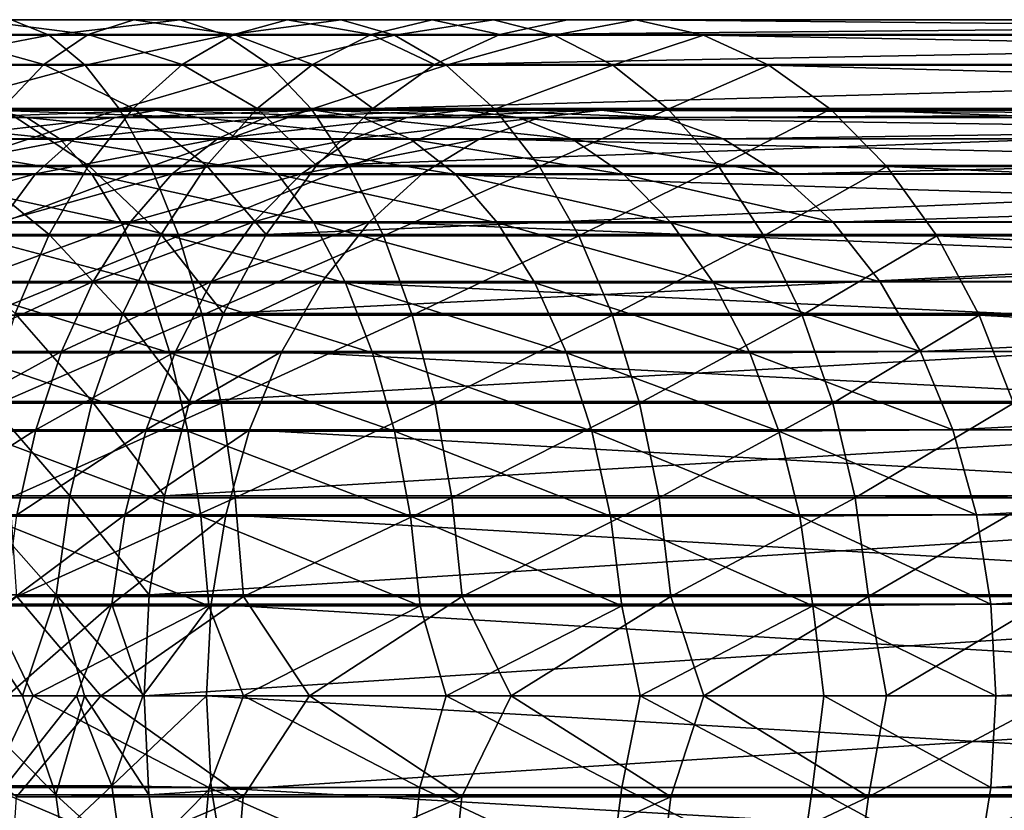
# Model space of a CAD drawing. Header units: metres. Extents: x -62 to 150, y -92 to 92.
# Tile 413 of 656: x 46 to 62, y -2 to 11. Entities that reach past the tile are written whole.
import ezdxf

# ---------------------------------------------------------------- set-up
doc = ezdxf.new("R2010")
doc.units = ezdxf.units.M
doc.layers.add('solid_500615', color=7, linetype='CONTINUOUS')

msp = doc.modelspace()

# ---------------------------------------------------------------- linework, layer by layer
at = {"layer": 'solid_500615'}
for points in [[(45.673058, 10.967999, -84.376823), (46.282238, 10.720164, -85.885406), (43.312012, 10.720164, -86.933952)], [(44.447414, 10.727129, -81.341614), (46.916962, 10.727129, -80.214378), (45.056854, 10.970339, -82.850838)], [(45.056854, 10.970339, -82.850838), (47.657909, 10.970339, -81.663574), (45.673058, 10.967999, -84.376823)], [(46.916962, 10.727129, -80.214378), (47.657909, 10.970339, -81.663574), (45.056854, 10.970339, -82.850838)], [(47.657909, 10.970339, -81.663574), (48.407082, 10.967999, -83.128868), (45.673058, 10.967999, -84.376823)], [(45.673058, 10.967999, -84.376823), (48.407082, 10.967999, -83.128868), (46.282238, 10.720164, -85.885406)], [(48.407082, 10.967999, -83.128868), (49.147713, 10.720164, -84.577446), (46.282238, 10.720164, -85.885406)], [(46.916962, 10.727129, -80.214378), (49.276756, 10.727129, -78.872467), (47.657909, 10.970339, -81.663574)], [(47.657909, 10.970339, -81.663574), (50.143364, 10.970339, -80.250214), (48.407082, 10.967999, -83.128868)], [(49.276756, 10.727129, -78.872467), (50.143364, 10.970339, -80.250214), (47.657909, 10.970339, -81.663574)], [(50.143364, 10.970339, -80.250214), (51.019596, 10.967999, -81.64325), (48.407082, 10.967999, -83.128868)], [(48.407082, 10.967999, -83.128868), (51.019596, 10.967999, -81.64325), (49.147713, 10.720164, -84.577446)], [(51.019596, 10.967999, -81.64325), (51.885834, 10.720164, -83.020401), (49.147713, 10.720164, -84.577446)], [(49.276756, 10.727129, -78.872467), (51.508179, 10.727129, -77.326469), (50.143364, 10.970339, -80.250214)], [(50.143364, 10.970339, -80.250214), (52.493614, 10.970339, -78.621887), (51.019596, 10.967999, -81.64325)], [(51.508179, 10.727129, -77.326469), (52.493614, 10.970339, -78.621887), (50.143364, 10.970339, -80.250214)], [(52.493614, 10.970339, -78.621887), (53.489986, 10.967999, -79.931686), (51.019596, 10.967999, -81.64325)], [(51.019596, 10.967999, -81.64325), (53.489986, 10.967999, -79.931686), (51.885834, 10.720164, -83.020401)], [(51.508179, 10.727129, -77.326469), (53.593624, 10.727129, -75.588585), (52.493614, 10.970339, -78.621887)], [(53.489986, 10.967999, -79.931686), (54.474998, 10.720164, -81.226547), (51.885834, 10.720164, -83.020401)], [(52.493614, 10.970339, -78.621887), (54.690113, 10.970339, -76.791458), (53.489986, 10.967999, -79.931686)], [(53.593624, 10.727129, -75.588585), (54.690113, 10.970339, -76.791458), (52.493614, 10.970339, -78.621887)], [(54.690113, 10.970339, -76.791458), (55.798775, 10.967999, -78.007683), (53.489986, 10.967999, -79.931686)], [(53.489986, 10.967999, -79.931686), (55.798775, 10.967999, -78.007683), (54.474998, 10.720164, -81.226547)], [(79.669388, 10.970339, -54.021397), (54.690113, 10.970339, -76.791458), (53.593624, 10.727129, -75.588585)], [(78.572899, 10.727129, -52.818523), (79.669388, 10.970339, -54.021397), (53.593624, 10.727129, -75.588585)], [(55.798775, 10.967999, -78.007683), (56.894791, 10.720164, -79.210037), (54.474998, 10.720164, -81.226547)], [(80.778053, 10.967999, -55.237621), (55.798775, 10.967999, -78.007683), (54.690113, 10.970339, -76.791458)], [(79.669388, 10.970339, -54.021397), (80.778053, 10.967999, -55.237621), (54.690113, 10.970339, -76.791458)], [(81.874069, 10.720164, -56.439976), (56.894791, 10.720164, -79.210037), (55.798775, 10.967999, -78.007683)], [(80.778053, 10.967999, -55.237621), (81.874069, 10.720164, -56.439976), (55.798775, 10.967999, -78.007683)], [(43.312012, 10.720164, -86.933952), (46.282238, 10.720164, -85.885406), (43.768894, 10.23238, -88.437836)], [(46.282238, 10.720164, -85.885406), (46.870754, 10.23238, -87.342819), (43.768894, 10.23238, -88.437836)], [(43.858379, 10.243814, -79.882919), (46.200825, 10.243814, -78.813698), (44.447414, 10.727129, -81.341614)], [(46.200825, 10.243814, -78.813698), (46.916962, 10.727129, -80.214378), (44.447414, 10.727129, -81.341614)], [(46.200825, 10.243814, -78.813698), (48.439163, 10.243814, -77.540855), (46.916962, 10.727129, -80.214378)], [(46.282238, 10.720164, -85.885406), (49.147713, 10.720164, -84.577446), (46.870754, 10.23238, -87.342819)], [(49.147713, 10.720164, -84.577446), (49.86322, 10.23238, -85.976891), (46.870754, 10.23238, -87.342819)], [(48.439163, 10.243814, -77.540855), (49.276756, 10.727129, -78.872467), (46.916962, 10.727129, -80.214378)], [(48.439163, 10.243814, -77.540855), (50.55574, 10.243814, -76.074432), (49.276756, 10.727129, -78.872467)], [(49.147713, 10.720164, -84.577446), (51.885834, 10.720164, -83.020401), (49.86322, 10.23238, -85.976891)], [(50.55574, 10.243814, -76.074432), (51.508179, 10.727129, -77.326469), (49.276756, 10.727129, -78.872467)], [(51.885834, 10.720164, -83.020401), (52.722687, 10.23238, -84.350845), (49.86322, 10.23238, -85.976891)], [(50.55574, 10.243814, -76.074432), (52.533852, 10.243814, -74.425995), (51.508179, 10.727129, -77.326469)], [(52.533852, 10.243814, -74.425995), (53.593624, 10.727129, -75.588585), (51.508179, 10.727129, -77.326469)], [(51.885834, 10.720164, -83.020401), (54.474998, 10.720164, -81.226547), (52.722687, 10.23238, -84.350845)], [(78.572899, 10.727129, -52.818523), (53.593624, 10.727129, -75.588585), (52.533852, 10.243814, -74.425995)], [(77.51313, 10.243814, -51.65593), (78.572899, 10.727129, -52.818523), (52.533852, 10.243814, -74.425995)], [(54.474998, 10.720164, -81.226547), (55.426601, 10.23238, -82.477493), (52.722687, 10.23238, -84.350845)], [(54.474998, 10.720164, -81.226547), (56.894791, 10.720164, -79.210037), (55.426601, 10.23238, -82.477493)], [(56.894791, 10.720164, -79.210037), (57.953636, 10.23238, -80.371613), (55.426601, 10.23238, -82.477493)], [(82.932907, 10.23238, -57.601551), (57.953636, 10.23238, -80.371613), (56.894791, 10.720164, -79.210037)], [(81.874069, 10.720164, -56.439976), (82.932907, 10.23238, -57.601551), (56.894791, 10.720164, -79.210037)], [(43.768894, 10.23238, -88.437836), (46.870754, 10.23238, -87.342819), (44.199509, 9.515565, -89.855255)], [(45.525528, 9.531213, -77.492897), (46.200825, 10.243814, -78.813698), (43.858379, 10.243814, -79.882919)], [(46.870754, 10.23238, -87.342819), (47.425434, 9.515565, -88.716438), (44.199509, 9.515565, -89.855255)], [(45.525528, 9.531213, -77.492897), (47.649338, 9.531213, -76.285187), (46.200825, 10.243814, -78.813698)], [(47.649338, 9.531213, -76.285187), (48.439163, 10.243814, -77.540855), (46.200825, 10.243814, -78.813698)], [(46.870754, 10.23238, -87.342819), (49.86322, 10.23238, -85.976891), (47.425434, 9.515565, -88.716438)], [(49.86322, 10.23238, -85.976891), (50.537594, 9.515565, -87.295883), (47.425434, 9.515565, -88.716438)], [(47.649338, 9.531213, -76.285187), (49.657616, 9.531213, -74.893791), (48.439163, 10.243814, -77.540855)], [(49.657616, 9.531213, -74.893791), (50.55574, 10.243814, -76.074432), (48.439163, 10.243814, -77.540855)], [(49.657616, 9.531213, -74.893791), (51.534515, 9.531213, -73.329697), (50.55574, 10.243814, -76.074432)], [(49.86322, 10.23238, -85.976891), (52.722687, 10.23238, -84.350845), (50.537594, 9.515565, -87.295883)], [(52.722687, 10.23238, -84.350845), (53.511433, 9.515565, -85.604797), (50.537594, 9.515565, -87.295883)], [(51.534515, 9.531213, -73.329697), (52.533852, 10.243814, -74.425995), (50.55574, 10.243814, -76.074432)], [(77.51313, 10.243814, -51.65593), (52.533852, 10.243814, -74.425995), (51.534515, 9.531213, -73.329697)], [(76.513794, 9.531213, -50.559631), (77.51313, 10.243814, -51.65593), (51.534515, 9.531213, -73.329697)], [(52.722687, 10.23238, -84.350845), (55.426601, 10.23238, -82.477493), (53.511433, 9.515565, -85.604797)], [(55.426601, 10.23238, -82.477493), (56.323498, 9.515565, -83.656517), (53.511433, 9.515565, -85.604797)], [(55.426601, 10.23238, -82.477493), (57.953636, 10.23238, -80.371613), (56.323498, 9.515565, -83.656517)], [(57.953636, 10.23238, -80.371613), (58.951603, 9.515565, -81.466408), (56.323498, 9.515565, -83.656517)], [(83.930878, 9.515565, -58.696346), (58.951603, 9.515565, -81.466408), (57.953636, 10.23238, -80.371613)], [(82.932907, 10.23238, -57.601551), (83.930878, 9.515565, -58.696346), (57.953636, 10.23238, -80.371613)], [(45.921093, 9.380693, -84.991058), (45.364147, 9.49999, -83.611832), (42.599274, 9.49999, -84.587883)], [(43.031647, 9.380693, -86.011093), (45.921093, 9.380693, -84.991058), (42.599274, 9.49999, -84.587883)], [(44.199509, 9.515565, -89.855255), (47.425434, 9.515565, -88.716438), (44.594219, 8.585763, -91.154495)], [(47.425434, 9.515565, -88.716438), (47.933868, 8.585763, -89.975533), (44.594219, 8.585763, -91.154495)], [(48.031513, 9.49999, -82.394302), (47.354237, 9.384899, -81.069633), (44.807079, 9.384899, -82.232292)], [(45.364147, 9.49999, -83.611832), (48.031513, 9.49999, -82.394302), (44.807079, 9.384899, -82.232292)], [(44.906185, 8.605274, -76.28154), (46.924957, 8.605274, -75.133553), (45.525528, 9.531213, -77.492897)], [(48.708637, 9.380693, -83.718674), (48.031513, 9.49999, -82.394302), (45.364147, 9.49999, -83.611832)], [(45.921093, 9.380693, -84.991058), (48.708637, 9.380693, -83.718674), (45.364147, 9.49999, -83.611832)], [(46.924957, 8.605274, -75.133553), (47.649338, 9.531213, -76.285187), (45.525528, 9.531213, -77.492897)], [(46.924957, 8.605274, -75.133553), (48.833908, 8.605274, -73.810974), (47.649338, 9.531213, -76.285187)], [(50.58033, 9.49999, -80.944901), (49.788193, 9.384899, -79.685555), (47.354237, 9.384899, -81.069633)], [(48.031513, 9.49999, -82.394302), (50.58033, 9.49999, -80.944901), (47.354237, 9.384899, -81.069633)], [(47.425434, 9.515565, -88.716438), (50.537594, 9.515565, -87.295883), (47.933868, 8.585763, -89.975533)], [(48.833908, 8.605274, -73.810974), (49.657616, 9.531213, -74.893791), (47.649338, 9.531213, -76.285187)], [(50.537594, 9.515565, -87.295883), (51.155735, 8.585763, -88.504898), (47.933868, 8.585763, -89.975533)], [(51.372292, 9.380693, -82.203972), (50.58033, 9.49999, -80.944901), (48.031513, 9.49999, -82.394302)], [(48.708637, 9.380693, -83.718674), (51.372292, 9.380693, -82.203972), (48.031513, 9.49999, -82.394302)], [(48.833908, 8.605274, -73.810974), (50.617981, 8.605274, -72.324242), (49.657616, 9.531213, -74.893791)], [(50.617981, 8.605274, -72.324242), (51.534515, 9.531213, -73.329697), (49.657616, 9.531213, -74.893791)], [(52.990494, 9.49999, -79.27507), (52.089741, 9.384899, -78.090973), (49.788193, 9.384899, -79.685555)], [(50.58033, 9.49999, -80.944901), (52.990494, 9.49999, -79.27507), (49.788193, 9.384899, -79.685555)], [(50.537594, 9.515565, -87.295883), (53.511433, 9.515565, -85.604797), (51.155735, 8.585763, -88.504898)], [(53.891045, 9.380693, -80.458908), (52.990494, 9.49999, -79.27507), (50.58033, 9.49999, -80.944901)], [(51.372292, 9.380693, -82.203972), (53.891045, 9.380693, -80.458908), (50.58033, 9.49999, -80.944901)], [(76.513794, 9.531213, -50.559631), (51.534515, 9.531213, -73.329697), (50.617981, 8.605274, -72.324242)], [(75.59726, 8.605274, -49.554176), (76.513794, 9.531213, -50.559631), (50.617981, 8.605274, -72.324242)], [(53.511433, 9.515565, -85.604797), (54.234409, 8.585763, -86.754189), (51.155735, 8.585763, -88.504898)], [(55.242989, 9.49999, -77.397972), (54.240726, 9.384899, -76.29847), (52.089741, 9.384899, -78.090973)], [(52.990494, 9.49999, -79.27507), (55.242989, 9.49999, -77.397972), (52.089741, 9.384899, -78.090973)], [(56.245029, 9.380693, -78.497238), (55.242989, 9.49999, -77.397972), (52.990494, 9.49999, -79.27507)], [(53.891045, 9.380693, -80.458908), (56.245029, 9.380693, -78.497238), (52.990494, 9.49999, -79.27507)], [(53.511433, 9.515565, -85.604797), (56.323498, 9.515565, -83.656517), (54.234409, 8.585763, -86.754189)], [(56.323498, 9.515565, -83.656517), (57.145607, 8.585763, -84.737228), (54.234409, 8.585763, -86.754189)], [(79.220001, 9.384899, -53.528408), (54.240726, 9.384899, -76.29847), (55.242989, 9.49999, -77.397972)], [(80.222267, 9.49999, -54.627914), (55.242989, 9.49999, -77.397972), (56.245029, 9.380693, -78.497238)], [(80.222267, 9.49999, -54.627914), (79.220001, 9.384899, -53.528408), (55.242989, 9.49999, -77.397972)], [(81.224304, 9.380693, -55.727173), (80.222267, 9.49999, -54.627914), (56.245029, 9.380693, -78.497238)], [(56.323498, 9.515565, -83.656517), (58.951603, 9.515565, -81.466408), (57.145607, 8.585763, -84.737228)], [(58.951603, 9.515565, -81.466408), (59.86636, 8.585763, -82.469917), (57.145607, 8.585763, -84.737228)], [(84.845634, 8.585763, -59.699856), (59.86636, 8.585763, -82.469917), (58.951603, 9.515565, -81.466408)], [(83.930878, 9.515565, -58.696346), (84.845634, 8.585763, -59.699856), (58.951603, 9.515565, -81.466408)], [(46.464172, 9.029951, -86.335953), (45.921093, 9.380693, -84.991058), (43.031647, 9.380693, -86.011093)], [(43.453255, 9.029951, -87.398865), (46.464172, 9.029951, -86.335953), (43.031647, 9.380693, -86.011093)], [(47.354237, 9.384899, -81.069633), (46.693523, 9.03826, -79.777351), (44.26363, 9.03826, -80.886482)], [(44.807079, 9.384899, -82.232292), (47.354237, 9.384899, -81.069633), (44.26363, 9.03826, -80.886482)], [(49.368904, 9.029951, -85.010071), (48.708637, 9.380693, -83.718674), (45.921093, 9.380693, -84.991058)], [(46.464172, 9.029951, -86.335953), (49.368904, 9.029951, -85.010071), (45.921093, 9.380693, -84.991058)], [(49.788193, 9.384899, -79.685555), (49.015419, 9.03826, -78.456993), (46.693523, 9.03826, -79.777351)], [(47.354237, 9.384899, -81.069633), (49.788193, 9.384899, -79.685555), (46.693523, 9.03826, -79.777351)], [(52.144539, 9.029951, -83.431694), (51.372292, 9.380693, -82.203972), (48.708637, 9.380693, -83.718674)], [(49.368904, 9.029951, -85.010071), (52.144539, 9.029951, -83.431694), (48.708637, 9.380693, -83.718674)], [(52.089741, 9.384899, -78.090973), (51.21101, 9.03826, -76.935822), (49.015419, 9.03826, -78.456993)], [(49.788193, 9.384899, -79.685555), (52.089741, 9.384899, -78.090973), (49.015419, 9.03826, -78.456993)], [(54.240726, 9.384899, -76.29847), (53.262966, 9.03826, -75.225845), (51.21101, 9.03826, -76.935822)], [(52.089741, 9.384899, -78.090973), (54.240726, 9.384899, -76.29847), (51.21101, 9.03826, -76.935822)], [(54.76918, 9.029951, -81.613266), (53.891045, 9.380693, -80.458908), (51.372292, 9.380693, -82.203972)], [(52.144539, 9.029951, -83.431694), (54.76918, 9.029951, -81.613266), (51.372292, 9.380693, -82.203972)], [(78.242241, 9.03826, -52.455784), (53.262966, 9.03826, -75.225845), (54.240726, 9.384899, -76.29847)], [(57.211609, 9.035037, -79.557594), (56.245029, 9.380693, -78.497238), (53.891045, 9.380693, -80.458908)], [(54.76918, 9.029951, -81.613266), (57.211609, 9.035037, -79.557594), (53.891045, 9.380693, -80.458908)], [(79.220001, 9.384899, -53.528408), (78.242241, 9.03826, -52.455784), (54.240726, 9.384899, -76.29847)], [(81.224304, 9.380693, -55.727173), (56.245029, 9.380693, -78.497238), (57.211609, 9.035037, -79.557594)], [(82.190887, 9.035037, -56.787533), (81.224304, 9.380693, -55.727173), (57.211609, 9.035037, -79.557594)], [(46.979988, 8.456417, -87.613327), (46.464172, 9.029951, -86.335953), (43.453255, 9.029951, -87.398865)], [(43.853695, 8.456417, -88.716972), (46.979988, 8.456417, -87.613327), (43.453255, 9.029951, -87.398865)], [(46.693523, 9.03826, -79.777351), (46.065666, 8.468623, -78.549339), (43.747208, 8.468623, -79.607613)], [(44.26363, 9.03826, -80.886482), (46.693523, 9.03826, -79.777351), (43.747208, 8.468623, -79.607613)], [(49.015419, 9.03826, -78.456993), (48.281082, 8.468623, -77.289536), (46.065666, 8.468623, -78.549339)], [(46.693523, 9.03826, -79.777351), (49.015419, 9.03826, -78.456993), (46.065666, 8.468623, -78.549339)], [(49.996025, 8.456417, -86.236641), (49.368904, 9.029951, -85.010071), (46.464172, 9.029951, -86.335953)], [(46.979988, 8.456417, -87.613327), (49.996025, 8.456417, -86.236641), (46.464172, 9.029951, -86.335953)], [(51.21101, 9.03826, -76.935822), (50.37598, 8.468623, -75.838127), (48.281082, 8.468623, -77.289536)], [(49.015419, 9.03826, -78.456993), (51.21101, 9.03826, -76.935822), (48.281082, 8.468623, -77.289536)], [(52.878017, 8.456417, -84.597786), (52.144539, 9.029951, -83.431694), (49.368904, 9.029951, -85.010071)], [(49.996025, 8.456417, -86.236641), (52.878017, 8.456417, -84.597786), (49.368904, 9.029951, -85.010071)], [(53.262966, 9.03826, -75.225845), (52.333836, 8.468623, -74.206573), (50.37598, 8.468623, -75.838127)], [(51.21101, 9.03826, -76.935822), (53.262966, 9.03826, -75.225845), (50.37598, 8.468623, -75.838127)], [(55.60323, 8.456417, -82.709679), (54.76918, 9.029951, -81.613266), (52.144539, 9.029951, -83.431694)], [(52.878017, 8.456417, -84.597786), (55.60323, 8.456417, -82.709679), (52.144539, 9.029951, -83.431694)], [(77.31311, 8.468623, -51.436508), (52.333836, 8.468623, -74.206573), (53.262966, 9.03826, -75.225845)], [(78.242241, 9.03826, -52.455784), (77.31311, 8.468623, -51.436508), (53.262966, 9.03826, -75.225845)], [(58.139423, 8.464562, -80.575424), (57.211609, 9.035037, -79.557594), (54.76918, 9.029951, -81.613266)], [(55.60323, 8.456417, -82.709679), (58.139423, 8.464562, -80.575424), (54.76918, 9.029951, -81.613266)], [(82.190887, 9.035037, -56.787533), (57.211609, 9.035037, -79.557594), (58.139423, 8.464562, -80.575424)], [(83.118698, 8.464562, -57.805367), (82.190887, 9.035037, -56.787533), (58.139423, 8.464562, -80.575424)], [(46.065666, 8.468623, -78.549339), (45.486164, 7.690045, -77.415901), (43.270557, 7.690045, -78.427223)], [(43.747208, 8.468623, -79.607613), (46.065666, 8.468623, -78.549339), (43.270557, 7.690045, -78.427223)], [(44.356659, 7.486724, -75.206734), (46.282234, 7.486724, -74.111748), (44.906185, 8.605274, -76.28154)], [(44.594219, 8.585763, -91.154495), (47.933868, 8.585763, -89.975533), (44.944191, 7.463787, -92.306458)], [(46.282234, 7.486724, -74.111748), (46.924957, 8.605274, -75.133553), (44.906185, 8.605274, -76.28154)], [(47.933868, 8.585763, -89.975533), (48.384666, 7.463787, -91.091904), (44.944191, 7.463787, -92.306458)], [(48.281082, 8.468623, -77.289536), (47.603298, 7.690045, -76.211983), (45.486164, 7.690045, -77.415901)], [(46.065666, 8.468623, -78.549339), (48.281082, 8.468623, -77.289536), (45.486164, 7.690045, -77.415901)], [(46.282234, 7.486724, -74.111748), (48.103058, 7.486724, -72.850227), (46.924957, 8.605274, -75.133553)], [(48.103058, 7.486724, -72.850227), (48.833908, 8.605274, -73.810974), (46.924957, 8.605274, -75.133553)], [(50.37598, 8.468623, -75.838127), (49.605259, 7.690045, -74.824966), (47.603298, 7.690045, -76.211983)], [(48.281082, 8.468623, -77.289536), (50.37598, 8.468623, -75.838127), (47.603298, 7.690045, -76.211983)], [(47.933868, 8.585763, -89.975533), (51.155735, 8.585763, -88.504898), (48.384666, 7.463787, -91.091904)], [(48.103058, 7.486724, -72.850227), (49.804768, 7.486724, -71.432121), (48.833908, 8.605274, -73.810974)], [(51.155735, 8.585763, -88.504898), (51.703812, 7.463787, -89.576866), (48.384666, 7.463787, -91.091904)], [(49.804768, 7.486724, -71.432121), (50.617981, 8.605274, -72.324242), (48.833908, 8.605274, -73.810974)], [(52.333836, 8.468623, -74.206573), (51.476261, 7.690045, -73.265785), (49.605259, 7.690045, -74.824966)], [(50.37598, 8.468623, -75.838127), (52.333836, 8.468623, -74.206573), (49.605259, 7.690045, -74.824966)], [(75.59726, 8.605274, -49.554176), (50.617981, 8.605274, -72.324242), (49.804768, 7.486724, -71.432121)], [(74.784042, 7.486724, -48.662064), (75.59726, 8.605274, -49.554176), (49.804768, 7.486724, -71.432121)], [(51.155735, 8.585763, -88.504898), (54.234409, 8.585763, -86.754189), (51.703812, 7.463787, -89.576866)], [(76.455536, 7.690045, -50.495724), (51.476261, 7.690045, -73.265785), (52.333836, 8.468623, -74.206573)], [(54.234409, 8.585763, -86.754189), (54.875439, 7.463787, -87.7733), (51.703812, 7.463787, -89.576866)], [(77.31311, 8.468623, -51.436508), (76.455536, 7.690045, -50.495724), (52.333836, 8.468623, -74.206573)], [(54.234409, 8.585763, -86.754189), (57.145607, 8.585763, -84.737228), (54.875439, 7.463787, -87.7733)], [(57.145607, 8.585763, -84.737228), (57.874531, 7.463787, -85.695442), (54.875439, 7.463787, -87.7733)], [(58.995689, 7.685661, -81.514778), (58.139423, 8.464562, -80.575424), (55.60323, 8.456417, -82.709679)], [(57.145607, 8.585763, -84.737228), (59.86636, 8.585763, -82.469917), (57.874531, 7.463787, -85.695442)], [(59.86636, 8.585763, -82.469917), (60.677429, 7.463787, -83.35968), (57.874531, 7.463787, -85.695442)], [(83.118698, 8.464562, -57.805367), (58.139423, 8.464562, -80.575424), (58.995689, 7.685661, -81.514778)], [(83.974968, 7.685661, -58.744713), (83.118698, 8.464562, -57.805367), (58.995689, 7.685661, -81.514778)], [(85.6567, 7.463787, -60.589615), (60.677429, 7.463787, -83.35968), (59.86636, 8.585763, -82.469917)], [(84.845634, 8.585763, -59.699856), (85.6567, 7.463787, -60.589615), (59.86636, 8.585763, -82.469917)], [(47.455811, 7.674243, -88.791664), (46.979988, 8.456417, -87.613327), (43.853695, 8.456417, -88.716972)], [(44.223091, 7.674243, -89.932884), (47.455811, 7.674243, -88.791664), (43.853695, 8.456417, -88.716972)], [(50.574524, 7.674243, -87.368118), (49.996025, 8.456417, -86.236641), (46.979988, 8.456417, -87.613327)], [(47.455811, 7.674243, -88.791664), (50.574524, 7.674243, -87.368118), (46.979988, 8.456417, -87.613327)], [(53.554626, 7.674243, -85.67347), (52.878017, 8.456417, -84.597786), (49.996025, 8.456417, -86.236641)], [(50.574524, 7.674243, -87.368118), (53.554626, 7.674243, -85.67347), (49.996025, 8.456417, -86.236641)], [(56.372612, 7.674243, -83.721085), (55.60323, 8.456417, -82.709679), (52.878017, 8.456417, -84.597786)], [(53.554626, 7.674243, -85.67347), (56.372612, 7.674243, -83.721085), (52.878017, 8.456417, -84.597786)], [(56.372612, 7.674243, -83.721085), (58.995689, 7.685661, -81.514778), (55.60323, 8.456417, -82.709679)], [(47.879906, 6.702725, -89.841896), (47.455811, 7.674243, -88.791664), (44.223091, 7.674243, -89.932884)], [(44.55233, 6.702725, -91.016602), (47.879906, 6.702725, -89.841896), (44.223091, 7.674243, -89.932884)], [(47.603298, 7.690045, -76.211983), (46.998787, 6.721734, -75.250931), (44.969307, 6.721734, -76.404999)], [(45.486164, 7.690045, -77.415901), (47.603298, 7.690045, -76.211983), (44.969307, 6.721734, -76.404999)], [(49.605259, 7.690045, -74.824966), (48.917862, 6.721734, -73.921333), (46.998787, 6.721734, -75.250931)], [(47.603298, 7.690045, -76.211983), (49.605259, 7.690045, -74.824966), (46.998787, 6.721734, -75.250931)], [(51.09013, 6.702725, -88.376579), (50.574524, 7.674243, -87.368118), (47.455811, 7.674243, -88.791664)], [(47.879906, 6.702725, -89.841896), (51.09013, 6.702725, -88.376579), (47.455811, 7.674243, -88.791664)], [(51.476261, 7.690045, -73.265785), (50.711395, 6.721734, -72.426712), (48.917862, 6.721734, -73.921333)], [(49.605259, 7.690045, -74.824966), (51.476261, 7.690045, -73.265785), (48.917862, 6.721734, -73.921333)], [(54.157677, 6.702725, -86.632202), (53.554626, 7.674243, -85.67347), (50.574524, 7.674243, -87.368118)], [(51.09013, 6.702725, -88.376579), (54.157677, 6.702725, -86.632202), (50.574524, 7.674243, -87.368118)], [(75.690674, 6.721734, -49.656651), (50.711395, 6.721734, -72.426712), (51.476261, 7.690045, -73.265785)], [(76.455536, 7.690045, -50.495724), (75.690674, 6.721734, -49.656651), (51.476261, 7.690045, -73.265785)], [(57.058353, 6.702725, -84.622528), (56.372612, 7.674243, -83.721085), (53.554626, 7.674243, -85.67347)], [(54.157677, 6.702725, -86.632202), (57.058353, 6.702725, -84.622528), (53.554626, 7.674243, -85.67347)], [(59.759335, 6.717515, -82.352509), (58.995689, 7.685661, -81.514778), (56.372612, 7.674243, -83.721085)], [(57.058353, 6.702725, -84.622528), (59.759335, 6.717515, -82.352509), (56.372612, 7.674243, -83.721085)], [(83.974968, 7.685661, -58.744713), (58.995689, 7.685661, -81.514778), (59.759335, 6.717515, -82.352509)], [(84.738609, 6.717515, -59.582443), (83.974968, 7.685661, -58.744713), (59.759335, 6.717515, -82.352509)], [(45.735554, 6.200599, -73.24263), (46.282234, 7.486724, -74.111748), (44.356659, 7.486724, -75.206734)], [(44.944191, 7.463787, -92.306458), (48.384666, 7.463787, -91.091904), (45.241585, 6.174748, -93.285378)], [(48.384666, 7.463787, -91.091904), (48.76775, 6.174748, -92.040565), (45.241585, 6.174748, -93.285378)], [(45.735554, 6.200599, -73.24263), (47.481419, 6.200599, -72.033043), (46.282234, 7.486724, -74.111748)], [(47.481419, 6.200599, -72.033043), (48.103058, 7.486724, -72.850227), (46.282234, 7.486724, -74.111748)], [(47.481419, 6.200599, -72.033043), (49.113075, 6.200599, -70.673325), (48.103058, 7.486724, -72.850227)], [(49.113075, 6.200599, -70.673325), (49.804768, 7.486724, -71.432121), (48.103058, 7.486724, -72.850227)], [(48.384666, 7.463787, -91.091904), (51.703812, 7.463787, -89.576866), (48.76775, 6.174748, -92.040565)], [(51.703812, 7.463787, -89.576866), (52.169556, 6.174748, -90.487801), (48.76775, 6.174748, -92.040565)], [(74.784042, 7.486724, -48.662064), (49.804768, 7.486724, -71.432121), (49.113075, 6.200599, -70.673325)], [(74.092354, 6.200599, -47.903259), (74.784042, 7.486724, -48.662064), (49.113075, 6.200599, -70.673325)], [(51.703812, 7.463787, -89.576866), (54.875439, 7.463787, -87.7733), (52.169556, 6.174748, -90.487801)], [(54.875439, 7.463787, -87.7733), (55.42017, 6.174748, -88.63932), (52.169556, 6.174748, -90.487801)], [(54.875439, 7.463787, -87.7733), (57.874531, 7.463787, -85.695442), (55.42017, 6.174748, -88.63932)], [(57.874531, 7.463787, -85.695442), (58.49395, 6.174748, -86.509712), (55.42017, 6.174748, -88.63932)], [(57.874531, 7.463787, -85.695442), (60.677429, 7.463787, -83.35968), (58.49395, 6.174748, -86.509712)], [(60.677429, 7.463787, -83.35968), (61.366653, 6.174748, -84.115776), (58.49395, 6.174748, -86.509712)], [(86.345932, 6.174748, -61.345715), (61.366653, 6.174748, -84.115776), (60.677429, 7.463787, -83.35968)], [(85.6567, 7.463787, -60.589615), (86.345932, 6.174748, -61.345715), (60.677429, 7.463787, -83.35968)], [(46.998787, 6.721734, -75.250931), (46.482464, 5.587581, -74.430077), (44.527855, 5.587581, -75.541573)], [(44.969307, 6.721734, -76.404999), (46.998787, 6.721734, -75.250931), (44.527855, 5.587581, -75.541573)], [(48.917862, 6.721734, -73.921333), (48.330742, 5.587581, -73.149529), (46.482464, 5.587581, -74.430077)], [(46.998787, 6.721734, -75.250931), (48.917862, 6.721734, -73.921333), (46.482464, 5.587581, -74.430077)], [(50.711395, 6.721734, -72.426712), (50.058109, 5.587581, -71.710045), (48.330742, 5.587581, -73.149529)], [(48.917862, 6.721734, -73.921333), (50.711395, 6.721734, -72.426712), (48.330742, 5.587581, -73.149529)], [(75.037384, 5.587581, -48.939983), (50.058109, 5.587581, -71.710045), (50.711395, 6.721734, -72.426712)], [(75.690674, 6.721734, -49.656651), (75.037384, 5.587581, -48.939983), (50.711395, 6.721734, -72.426712)], [(60.411545, 5.58396, -83.068001), (59.759335, 6.717515, -82.352509), (57.058353, 6.702725, -84.622528)], [(84.738609, 6.717515, -59.582443), (59.759335, 6.717515, -82.352509), (60.411545, 5.58396, -83.068001)], [(85.390823, 5.58396, -60.297935), (84.738609, 6.717515, -59.582443), (60.411545, 5.58396, -83.068001)], [(48.241806, 5.565835, -90.738113), (47.879906, 6.702725, -89.841896), (44.55233, 6.702725, -91.016602)], [(44.833282, 5.565835, -91.941391), (48.241806, 5.565835, -90.738113), (44.55233, 6.702725, -91.016602)], [(51.530121, 5.565835, -89.237152), (51.09013, 6.702725, -88.376579), (47.879906, 6.702725, -89.841896)], [(48.241806, 5.565835, -90.738113), (51.530121, 5.565835, -89.237152), (47.879906, 6.702725, -89.841896)], [(54.672291, 5.565835, -87.45034), (54.157677, 6.702725, -86.632202), (51.09013, 6.702725, -88.376579)], [(51.530121, 5.565835, -89.237152), (54.672291, 5.565835, -87.45034), (51.09013, 6.702725, -88.376579)], [(57.643528, 5.565835, -85.391777), (57.058353, 6.702725, -84.622528), (54.157677, 6.702725, -86.632202)], [(54.672291, 5.565835, -87.45034), (57.643528, 5.565835, -85.391777), (54.157677, 6.702725, -86.632202)], [(57.643528, 5.565835, -85.391777), (60.411545, 5.58396, -83.068001), (57.058353, 6.702725, -84.622528)], [(45.241585, 6.174748, -93.285378), (48.76775, 6.174748, -92.040565), (45.479752, 4.747501, -94.069328)], [(45.297157, 4.775686, -72.545662), (46.98291, 4.775686, -71.377724), (45.735554, 6.200599, -73.24263)], [(48.76775, 6.174748, -92.040565), (49.074532, 4.747501, -92.800293), (45.479752, 4.747501, -94.069328)], [(46.98291, 4.775686, -71.377724), (47.481419, 6.200599, -72.033043), (45.735554, 6.200599, -73.24263)], [(46.98291, 4.775686, -71.377724), (48.558388, 4.775686, -70.064812), (47.481419, 6.200599, -72.033043)], [(48.558388, 4.775686, -70.064812), (49.113075, 6.200599, -70.673325), (47.481419, 6.200599, -72.033043)], [(74.092354, 6.200599, -47.903259), (49.113075, 6.200599, -70.673325), (48.558388, 4.775686, -70.064812)], [(73.537659, 4.775686, -47.29475), (74.092354, 6.200599, -47.903259), (48.558388, 4.775686, -70.064812)], [(48.76775, 6.174748, -92.040565), (52.169556, 6.174748, -90.487801), (49.074532, 4.747501, -92.800293)], [(52.169556, 6.174748, -90.487801), (52.542538, 4.747501, -91.217308), (49.074532, 4.747501, -92.800293)], [(52.169556, 6.174748, -90.487801), (55.42017, 6.174748, -88.63932), (52.542538, 4.747501, -91.217308)], [(55.42017, 6.174748, -88.63932), (55.856411, 4.747501, -89.332863), (52.542538, 4.747501, -91.217308)], [(55.42017, 6.174748, -88.63932), (58.49395, 6.174748, -86.509712), (55.856411, 4.747501, -89.332863)], [(58.49395, 6.174748, -86.509712), (58.990009, 4.747501, -87.161812), (55.856411, 4.747501, -89.332863)], [(58.49395, 6.174748, -86.509712), (61.366653, 6.174748, -84.115776), (58.990009, 4.747501, -87.161812)], [(61.366653, 6.174748, -84.115776), (61.910458, 4.772721, -84.712341), (58.990009, 4.747501, -87.161812)], [(86.889732, 4.772721, -61.94228), (61.910458, 4.772721, -84.712341), (61.366653, 6.174748, -84.115776)], [(86.345932, 6.174748, -61.345715), (86.889732, 4.772721, -61.94228), (61.366653, 6.174748, -84.115776)], [(46.482464, 5.587581, -74.430077), (46.06707, 4.315569, -73.769676), (44.172695, 4.315569, -74.846924)], [(44.527855, 5.587581, -75.541573), (46.482464, 5.587581, -74.430077), (44.172695, 4.315569, -74.846924)], [(48.532581, 4.291622, -91.458199), (48.241806, 5.565835, -90.738113), (44.833282, 5.565835, -91.941391)], [(45.059021, 4.291622, -92.684441), (48.532581, 4.291622, -91.458199), (44.833282, 5.565835, -91.941391)], [(48.330742, 5.587581, -73.149529), (47.858391, 4.315569, -72.528595), (46.06707, 4.315569, -73.769676)], [(46.482464, 5.587581, -74.430077), (48.330742, 5.587581, -73.149529), (46.06707, 4.315569, -73.769676)], [(50.058109, 5.587581, -71.710045), (49.532528, 4.315569, -71.133469), (47.858391, 4.315569, -72.528595)], [(48.330742, 5.587581, -73.149529), (50.058109, 5.587581, -71.710045), (47.858391, 4.315569, -72.528595)], [(51.883644, 4.291622, -89.928596), (51.530121, 5.565835, -89.237152), (48.241806, 5.565835, -90.738113)], [(48.532581, 4.291622, -91.458199), (51.883644, 4.291622, -89.928596), (48.241806, 5.565835, -90.738113)], [(74.511803, 4.315569, -48.363407), (49.532528, 4.315569, -71.133469), (50.058109, 5.587581, -71.710045)], [(75.037384, 5.587581, -48.939983), (74.511803, 4.315569, -48.363407), (50.058109, 5.587581, -71.710045)], [(55.08577, 4.291622, -88.107689), (54.672291, 5.565835, -87.45034), (51.530121, 5.565835, -89.237152)], [(51.883644, 4.291622, -89.928596), (55.08577, 4.291622, -88.107689), (51.530121, 5.565835, -89.237152)], [(58.113701, 4.291622, -86.00985), (57.643528, 5.565835, -85.391777), (54.672291, 5.565835, -87.45034)], [(55.08577, 4.291622, -88.107689), (58.113701, 4.291622, -86.00985), (54.672291, 5.565835, -87.45034)], [(60.936268, 4.31291, -83.643631), (60.411545, 5.58396, -83.068001), (57.643528, 5.565835, -85.391777)], [(58.113701, 4.291622, -86.00985), (60.936268, 4.31291, -83.643631), (57.643528, 5.565835, -85.391777)], [(85.390823, 5.58396, -60.297935), (60.411545, 5.58396, -83.068001), (60.936268, 4.31291, -83.643631)], [(85.915543, 4.31291, -60.873569), (85.390823, 5.58396, -60.297935), (60.936268, 4.31291, -83.643631)], [(44.976849, 3.243879, -72.036438), (46.618687, 3.243879, -70.898926), (45.297157, 4.775686, -72.545662)], [(46.618687, 3.243879, -70.898926), (46.98291, 4.775686, -71.377724), (45.297157, 4.775686, -72.545662)], [(45.479752, 4.747501, -94.069328), (49.074532, 4.747501, -92.800293), (45.653358, 3.21399, -94.64077)], [(49.074532, 4.747501, -92.800293), (49.298157, 3.21399, -93.35408), (45.653358, 3.21399, -94.64077)], [(46.618687, 3.243879, -70.898926), (48.153114, 3.243879, -69.620224), (46.98291, 4.775686, -71.377724)], [(48.153114, 3.243879, -69.620224), (48.558388, 4.775686, -70.064812), (46.98291, 4.775686, -71.377724)], [(73.537659, 4.775686, -47.29475), (48.558388, 4.775686, -70.064812), (48.153114, 3.243879, -69.620224)], [(73.132393, 3.243879, -46.850159), (73.537659, 4.775686, -47.29475), (48.153114, 3.243879, -69.620224)], [(49.074532, 4.747501, -92.800293), (52.542538, 4.747501, -91.217308), (49.298157, 3.21399, -93.35408)], [(52.542538, 4.747501, -91.217308), (52.814415, 3.21399, -91.749069), (49.298157, 3.21399, -93.35408)], [(52.542538, 4.747501, -91.217308), (55.856411, 4.747501, -89.332863), (52.814415, 3.21399, -91.749069)], [(55.856411, 4.747501, -89.332863), (56.174397, 3.21399, -89.838402), (52.814415, 3.21399, -91.749069)], [(55.856411, 4.747501, -89.332863), (58.990009, 4.747501, -87.161812), (56.174397, 3.21399, -89.838402)], [(58.990009, 4.747501, -87.161812), (59.351597, 3.21399, -87.637138), (56.174397, 3.21399, -89.838402)], [(61.910458, 4.772721, -84.712341), (61.918613, 4.747501, -84.721291), (58.990009, 4.747501, -87.161812)], [(58.990009, 4.747501, -87.161812), (61.918613, 4.747501, -84.721291), (59.351597, 3.21399, -87.637138)], [(61.918613, 4.747501, -84.721291), (62.315094, 3.242307, -85.156235), (59.351597, 3.21399, -87.637138)], [(46.06707, 4.315569, -73.769676), (45.762852, 2.937081, -73.286026), (43.91259, 2.937081, -74.338188)], [(44.172695, 4.315569, -74.846924), (46.06707, 4.315569, -73.769676), (43.91259, 2.937081, -74.338188)], [(47.858391, 4.315569, -72.528595), (47.512463, 2.937081, -72.073853), (45.762852, 2.937081, -73.286026)], [(46.06707, 4.315569, -73.769676), (47.858391, 4.315569, -72.528595), (45.762852, 2.937081, -73.286026)], [(49.532528, 4.315569, -71.133469), (49.147614, 2.937081, -70.711212), (47.512463, 2.937081, -72.073853)], [(47.858391, 4.315569, -72.528595), (49.532528, 4.315569, -71.133469), (47.512463, 2.937081, -72.073853)], [(74.126892, 2.937081, -47.941147), (49.147614, 2.937081, -70.711212), (49.532528, 4.315569, -71.133469)], [(74.511803, 4.315569, -48.363407), (74.126892, 2.937081, -47.941147), (49.532528, 4.315569, -71.133469)], [(61.32058, 2.935662, -84.065231), (60.936268, 4.31291, -83.643631), (58.113701, 4.291622, -86.00985)], [(85.915543, 4.31291, -60.873569), (60.936268, 4.31291, -83.643631), (61.32058, 2.935662, -84.065231)], [(86.299858, 2.935662, -61.295166), (85.915543, 4.31291, -60.873569), (61.32058, 2.935662, -84.065231)], [(48.745064, 2.911524, -91.984383), (48.532581, 4.291622, -91.458199), (45.059021, 4.291622, -92.684441)], [(45.223972, 2.911524, -93.227402), (48.745064, 2.911524, -91.984383), (45.059021, 4.291622, -92.684441)], [(52.141972, 2.911524, -90.433853), (51.883644, 4.291622, -89.928596), (48.532581, 4.291622, -91.458199)], [(48.745064, 2.911524, -91.984383), (52.141972, 2.911524, -90.433853), (48.532581, 4.291622, -91.458199)], [(55.387909, 2.911524, -88.588036), (55.08577, 4.291622, -88.107689), (51.883644, 4.291622, -89.928596)], [(52.141972, 2.911524, -90.433853), (55.387909, 2.911524, -88.588036), (51.883644, 4.291622, -89.928596)], [(58.457268, 2.911524, -86.461494), (58.113701, 4.291622, -86.00985), (55.08577, 4.291622, -88.107689)], [(55.387909, 2.911524, -88.588036), (58.457268, 2.911524, -86.461494), (55.08577, 4.291622, -88.107689)], [(58.457268, 2.911524, -86.461494), (61.32058, 2.935662, -84.065231), (58.113701, 4.291622, -86.00985)], [(44.781807, 1.639465, -71.726357), (46.396896, 1.639465, -70.607368), (44.976849, 3.243879, -72.036438)], [(46.396896, 1.639465, -70.607368), (46.618687, 3.243879, -70.898926), (44.976849, 3.243879, -72.036438)], [(45.653358, 3.21399, -94.64077), (49.298157, 3.21399, -93.35408), (45.758514, 1.608541, -94.986908)], [(49.298157, 3.21399, -93.35408), (49.433613, 1.608541, -93.689522), (45.758514, 1.608541, -94.986908)], [(46.396896, 1.639465, -70.607368), (47.906334, 1.639465, -69.349495), (46.618687, 3.243879, -70.898926)], [(47.906334, 1.639465, -69.349495), (48.153114, 3.243879, -69.620224), (46.618687, 3.243879, -70.898926)], [(73.132393, 3.243879, -46.850159), (48.153114, 3.243879, -69.620224), (47.906334, 1.639465, -69.349495)], [(72.885612, 1.639465, -46.579433), (73.132393, 3.243879, -46.850159), (47.906334, 1.639465, -69.349495)], [(49.298157, 3.21399, -93.35408), (52.814415, 3.21399, -91.749069), (49.433613, 1.608541, -93.689522)], [(52.814415, 3.21399, -91.749069), (52.979099, 1.608541, -92.071175), (49.433613, 1.608541, -93.689522)], [(52.814415, 3.21399, -91.749069), (56.174397, 3.21399, -89.838402), (52.979099, 1.608541, -92.071175)], [(56.174397, 3.21399, -89.838402), (56.367012, 1.608541, -90.144623), (52.979099, 1.608541, -92.071175)], [(56.174397, 3.21399, -89.838402), (59.351597, 3.21399, -87.637138), (56.367012, 1.608541, -90.144623)], [(59.351597, 3.21399, -87.637138), (59.570621, 1.608541, -87.925064), (56.367012, 1.608541, -90.144623)], [(62.315094, 3.242307, -85.156235), (62.32095, 3.21399, -85.162659), (59.351597, 3.21399, -87.637138)], [(59.351597, 3.21399, -87.637138), (62.32095, 3.21399, -85.162659), (59.570621, 1.608541, -87.925064)], [(62.32095, 3.21399, -85.162659), (62.56155, 1.639465, -85.426605), (59.570621, 1.608541, -87.925064)], [(48.874001, 1.459592, -92.303696), (48.745064, 2.911524, -91.984383), (45.223972, 2.911524, -93.227402)], [(45.324074, 1.459592, -93.556892), (48.874001, 1.459592, -92.303696), (45.223972, 2.911524, -93.227402)], [(47.512463, 2.937081, -72.073853), (47.301487, 1.486127, -71.796509), (45.57732, 1.486127, -72.991066)], [(45.762852, 2.937081, -73.286026), (47.512463, 2.937081, -72.073853), (45.57732, 1.486127, -72.991066)], [(49.147614, 2.937081, -70.711212), (48.912865, 1.486127, -70.453682), (47.301487, 1.486127, -71.796509)], [(47.512463, 2.937081, -72.073853), (49.147614, 2.937081, -70.711212), (47.301487, 1.486127, -71.796509)], [(52.298737, 1.459592, -90.740463), (52.141972, 2.911524, -90.433853), (48.745064, 2.911524, -91.984383)], [(48.874001, 1.459592, -92.303696), (52.298737, 1.459592, -90.740463), (48.745064, 2.911524, -91.984383)], [(73.892143, 1.486127, -47.683624), (48.912865, 1.486127, -70.453682), (49.147614, 2.937081, -70.711212)], [(74.126892, 2.937081, -47.941147), (73.892143, 1.486127, -47.683624), (49.147614, 2.937081, -70.711212)], [(55.571259, 1.459592, -88.879524), (55.387909, 2.911524, -88.588036), (52.141972, 2.911524, -90.433853)], [(52.298737, 1.459592, -90.740463), (55.571259, 1.459592, -88.879524), (52.141972, 2.911524, -90.433853)], [(58.665756, 1.459592, -86.735565), (58.457268, 2.911524, -86.461494), (55.387909, 2.911524, -88.588036)], [(55.571259, 1.459592, -88.879524), (58.665756, 1.459592, -86.735565), (55.387909, 2.911524, -88.588036)], [(61.555019, 1.486127, -84.322418), (61.32058, 2.935662, -84.065231), (58.457268, 2.911524, -86.461494)], [(58.665756, 1.459592, -86.735565), (61.555019, 1.486127, -84.322418), (58.457268, 2.911524, -86.461494)], [(86.299858, 2.935662, -61.295166), (61.32058, 2.935662, -84.065231), (61.555019, 1.486127, -84.322418)], [(86.534294, 1.486127, -61.552353), (86.299858, 2.935662, -61.295166), (61.555019, 1.486127, -84.322418)], [(45.758514, 1.608541, -94.986908), (47.12207, 0, -94.673096), (43.639977, 0, -95.694855)], [(44.781807, 1.639465, -71.726357), (44.799, 0, -71.570137), (45.851147, 0, -70.858345)], [(44.781807, 1.639465, -71.726357), (45.851147, 0, -70.858345), (46.396896, 1.639465, -70.607368)], [(45.758514, 1.608541, -94.986908), (49.433613, 1.608541, -93.689522), (47.12207, 0, -94.673096)], [(46.396896, 1.639465, -70.607368), (45.851147, 0, -70.858345), (46.860458, 0, -70.087006)], [(46.396896, 1.639465, -70.607368), (46.860458, 0, -70.087006), (47.823566, 0, -69.258698)], [(46.396896, 1.639465, -70.607368), (47.823566, 0, -69.258698), (47.906334, 1.639465, -69.349495)], [(49.433613, 1.608541, -93.689522), (50.508121, 0, -93.367859), (47.12207, 0, -94.673096)], [(72.885612, 1.639465, -46.579433), (47.906334, 1.639465, -69.349495), (47.823566, 0, -69.258698)], [(72.885612, 1.639465, -46.579433), (47.823566, 0, -69.258698), (72.802841, 0, -46.488636)], [(49.433613, 1.608541, -93.689522), (52.979099, 1.608541, -92.071175), (50.508121, 0, -93.367859)], [(52.979099, 1.608541, -92.071175), (53.775101, 0, -91.78804), (50.508121, 0, -93.367859)], [(52.979099, 1.608541, -92.071175), (56.367012, 1.608541, -90.144623), (53.775101, 0, -91.78804)], [(56.367012, 1.608541, -90.144623), (56.900784, 0, -89.944382), (53.775101, 0, -91.78804)], [(56.367012, 1.608541, -90.144623), (59.570621, 1.608541, -87.925064), (56.900784, 0, -89.944382)], [(59.570621, 1.608541, -87.925064), (59.863907, 0, -87.849419), (56.900784, 0, -89.944382)], [(62.56155, 1.639465, -85.426605), (62.564659, 1.608541, -85.430016), (59.570621, 1.608541, -87.925064)], [(59.570621, 1.608541, -87.925064), (62.564659, 1.608541, -85.430016), (59.863907, 0, -87.849419)], [(62.564659, 1.608541, -85.430016), (62.644318, 0, -85.517403), (59.863907, 0, -87.849419)], [(42.519619, 0, -94.420776), (46.024204, 0, -93.45607), (45.324074, 1.459592, -93.556892)], [(46.024204, 0, -93.45607), (48.874001, 1.459592, -92.303696), (45.324074, 1.459592, -93.556892)], [(45.57732, 1.486127, -72.991066), (47.301487, 1.486127, -71.796509), (45.603287, 0, -72.836281)], [(47.301487, 1.486127, -71.796509), (46.727169, 0, -72.075958), (45.603287, 0, -72.836281)], [(46.024204, 0, -93.45607), (49.43354, 0, -92.195427), (48.874001, 1.459592, -92.303696)], [(47.301487, 1.486127, -71.796509), (47.805298, 0, -71.252029), (46.727169, 0, -72.075958)], [(47.301487, 1.486127, -71.796509), (48.912865, 1.486127, -70.453682), (47.805298, 0, -71.252029)], [(48.912865, 1.486127, -70.453682), (48.834072, 0, -70.367249), (47.805298, 0, -71.252029)], [(73.813347, 0, -47.597183), (48.834072, 0, -70.367249), (48.912865, 1.486127, -70.453682)], [(49.43354, 0, -92.195427), (52.298737, 1.459592, -90.740463), (48.874001, 1.459592, -92.303696)], [(73.892143, 1.486127, -47.683624), (73.813347, 0, -47.597183), (48.912865, 1.486127, -70.453682)], [(49.43354, 0, -92.195427), (52.722687, 0, -90.648064), (52.298737, 1.459592, -90.740463)], [(52.722687, 0, -90.648064), (55.571259, 1.459592, -88.879524), (52.298737, 1.459592, -90.740463)], [(52.722687, 0, -90.648064), (55.867577, 0, -88.82531), (55.571259, 1.459592, -88.879524)], [(55.867577, 0, -88.82531), (58.665756, 1.459592, -86.735565), (55.571259, 1.459592, -88.879524)], [(55.867577, 0, -88.82531), (58.845215, 0, -86.740486), (58.665756, 1.459592, -86.735565)], [(61.633812, 0, -84.408852), (61.555019, 1.486127, -84.322418), (58.665756, 1.459592, -86.735565)], [(58.845215, 0, -86.740486), (61.633812, 0, -84.408852), (58.665756, 1.459592, -86.735565)], [(86.534294, 1.486127, -61.552353), (61.555019, 1.486127, -84.322418), (61.633812, 0, -84.408852)], [(86.613091, 0, -61.63879), (86.534294, 1.486127, -61.552353), (61.633812, 0, -84.408852)], [(43.639977, 0, -95.694855), (47.12207, 0, -94.673096), (45.757172, -1.639465, -94.982491)], [(45.5751, -1.459592, -72.987541), (45.603287, 0, -72.836281), (46.727169, 0, -72.075958)], [(45.5751, -1.459592, -72.987541), (46.727169, 0, -72.075958), (47.298965, -1.459592, -71.793198)], [(47.12207, 0, -94.673096), (49.431885, -1.639465, -93.685242), (45.757172, -1.639465, -94.982491)], [(47.298965, -1.459592, -71.793198), (46.727169, 0, -72.075958), (47.805298, 0, -71.252029)], [(47.903225, -1.608541, -69.346085), (47.823566, 0, -69.258698), (46.860458, 0, -70.087006)], [(47.12207, 0, -94.673096), (50.508121, 0, -93.367859), (49.431885, -1.639465, -93.685242)], [(47.298965, -1.459592, -71.793198), (47.805298, 0, -71.252029), (48.834072, 0, -70.367249)], [(47.298965, -1.459592, -71.793198), (48.834072, 0, -70.367249), (48.912865, -1.486127, -70.453682)], [(72.802841, 0, -46.488636), (47.823566, 0, -69.258698), (47.903225, -1.608541, -69.346085)], [(72.8825, -1.608541, -46.576023), (72.802841, 0, -46.488636), (47.903225, -1.608541, -69.346085)], [(73.892143, -1.486127, -47.683624), (48.912865, -1.486127, -70.453682), (48.834072, 0, -70.367249)], [(73.892143, -1.486127, -47.683624), (48.834072, 0, -70.367249), (73.813347, 0, -47.597183)], [(50.508121, 0, -93.367859), (52.976997, -1.639465, -92.067062), (49.431885, -1.639465, -93.685242)], [(50.508121, 0, -93.367859), (53.775101, 0, -91.78804), (52.976997, -1.639465, -92.067062)], [(53.775101, 0, -91.78804), (56.364552, -1.639465, -90.140709), (52.976997, -1.639465, -92.067062)], [(53.775101, 0, -91.78804), (56.900784, 0, -89.944382), (56.364552, -1.639465, -90.140709)], [(56.900784, 0, -89.944382), (59.567825, -1.639465, -87.921394), (56.364552, -1.639465, -90.140709)], [(56.900784, 0, -89.944382), (59.863907, 0, -87.849419), (59.567825, -1.639465, -87.921394)], [(59.863907, 0, -87.849419), (62.644318, 0, -85.517403), (59.567825, -1.639465, -87.921394)], [(45.322865, -1.486127, -93.55291), (46.024204, 0, -93.45607), (42.519619, 0, -94.420776)], [(44.77935, -1.608541, -71.722443), (46.394104, -1.608541, -70.603699), (44.799, 0, -71.570137)], [(46.394104, -1.608541, -70.603699), (45.851147, 0, -70.858345), (44.799, 0, -71.570137)], [(45.322865, -1.486127, -93.55291), (48.872444, -1.486127, -92.299835), (46.024204, 0, -93.45607)], [(46.394104, -1.608541, -70.603699), (46.860458, 0, -70.087006), (45.851147, 0, -70.858345)], [(48.872444, -1.486127, -92.299835), (49.43354, 0, -92.195427), (46.024204, 0, -93.45607)], [(46.394104, -1.608541, -70.603699), (47.903225, -1.608541, -69.346085), (46.860458, 0, -70.087006)], [(48.872444, -1.486127, -92.299835), (52.296841, -1.486127, -90.736755), (49.43354, 0, -92.195427)], [(52.296841, -1.486127, -90.736755), (52.722687, 0, -90.648064), (49.43354, 0, -92.195427)], [(52.296841, -1.486127, -90.736755), (55.569042, -1.486127, -88.875999), (52.722687, 0, -90.648064)], [(55.569042, -1.486127, -88.875999), (55.867577, 0, -88.82531), (52.722687, 0, -90.648064)], [(55.569042, -1.486127, -88.875999), (58.663239, -1.486127, -86.732254), (55.867577, 0, -88.82531)], [(58.663239, -1.486127, -86.732254), (58.845215, 0, -86.740486), (55.867577, 0, -88.82531)], [(58.663239, -1.486127, -86.732254), (61.555019, -1.486127, -84.322418), (58.845215, 0, -86.740486)], [(61.555019, -1.486127, -84.322418), (61.633812, 0, -84.408852), (58.845215, 0, -86.740486)], [(62.644318, 0, -85.517403), (62.56155, -1.639465, -85.426605), (59.567825, -1.639465, -87.921394)], [(86.613091, 0, -61.63879), (61.633812, 0, -84.408852), (61.555019, -1.486127, -84.322418)], [(86.534294, -1.486127, -61.552353), (86.613091, 0, -61.63879), (61.555019, -1.486127, -84.322418)], [(45.221569, -2.937081, -93.21949), (48.741966, -2.937081, -91.976723), (45.322865, -1.486127, -93.55291)], [(48.741966, -2.937081, -91.976723), (48.872444, -1.486127, -92.299835), (45.322865, -1.486127, -93.55291)], [(45.5751, -1.459592, -72.987541), (47.298965, -1.459592, -71.793198), (45.75845, -2.911524, -73.27903)], [(47.298965, -1.459592, -71.793198), (47.507454, -2.911524, -72.067268), (45.75845, -2.911524, -73.27903)], [(47.298965, -1.459592, -71.793198), (48.912865, -1.486127, -70.453682), (47.507454, -2.911524, -72.067268)], [(48.912865, -1.486127, -70.453682), (49.147305, -2.935662, -70.710869), (47.507454, -2.911524, -72.067268)], [(48.741966, -2.937081, -91.976723), (52.138206, -2.937081, -90.426491), (48.872444, -1.486127, -92.299835)], [(52.138206, -2.937081, -90.426491), (52.296841, -1.486127, -90.736755), (48.872444, -1.486127, -92.299835)], [(74.126579, -2.935662, -47.940807), (49.147305, -2.935662, -70.710869), (48.912865, -1.486127, -70.453682)], [(73.892143, -1.486127, -47.683624), (74.126579, -2.935662, -47.940807), (48.912865, -1.486127, -70.453682)], [(52.138206, -2.937081, -90.426491), (55.383507, -2.937081, -88.581039), (52.296841, -1.486127, -90.736755)], [(55.383507, -2.937081, -88.581039), (55.569042, -1.486127, -88.875999), (52.296841, -1.486127, -90.736755)], [(55.383507, -2.937081, -88.581039), (58.452263, -2.937081, -86.45491), (55.569042, -1.486127, -88.875999)], [(58.452263, -2.937081, -86.45491), (58.663239, -1.486127, -86.732254), (55.569042, -1.486127, -88.875999)], [(58.452263, -2.937081, -86.45491), (61.320267, -2.937081, -84.064888), (58.663239, -1.486127, -86.732254)], [(61.320267, -2.937081, -84.064888), (61.555019, -1.486127, -84.322418), (58.663239, -1.486127, -86.732254)], [(86.534294, -1.486127, -61.552353), (61.555019, -1.486127, -84.322418), (61.320267, -2.937081, -84.064888)], [(86.299545, -2.937081, -61.294827), (86.534294, -1.486127, -61.552353), (61.320267, -2.937081, -84.064888)], [(46.613129, -3.21399, -70.891617), (46.394104, -1.608541, -70.603699), (44.77935, -1.608541, -71.722443)], [(44.971962, -3.21399, -72.028664), (46.613129, -3.21399, -70.891617), (44.77935, -1.608541, -71.722443)], [(49.431885, -1.639465, -93.685242), (49.29472, -3.243879, -93.345566), (45.650688, -3.243879, -94.631989)], [(45.757172, -1.639465, -94.982491), (49.431885, -1.639465, -93.685242), (45.650688, -3.243879, -94.631989)], [(47.906334, -1.639465, -69.349495), (47.903225, -1.608541, -69.346085), (46.394104, -1.608541, -70.603699)], [(48.146931, -3.21399, -69.613441), (47.906334, -1.639465, -69.349495), (46.394104, -1.608541, -70.603699)], [(46.613129, -3.21399, -70.891617), (48.146931, -3.21399, -69.613441), (46.394104, -1.608541, -70.603699)], [(72.8825, -1.608541, -46.576023), (47.903225, -1.608541, -69.346085), (47.906334, -1.639465, -69.349495)], [(72.885612, -1.639465, -46.579433), (72.8825, -1.608541, -46.576023), (47.906334, -1.639465, -69.349495)], [(72.885612, -1.639465, -46.579433), (47.906334, -1.639465, -69.349495), (48.146931, -3.21399, -69.613441)], [(73.126205, -3.21399, -46.843376), (72.885612, -1.639465, -46.579433), (48.146931, -3.21399, -69.613441)], [(52.976997, -1.639465, -92.067062), (52.810238, -3.243879, -91.740898), (49.29472, -3.243879, -93.345566)], [(49.431885, -1.639465, -93.685242), (52.976997, -1.639465, -92.067062), (49.29472, -3.243879, -93.345566)], [(56.364552, -1.639465, -90.140709), (56.16951, -3.243879, -89.830627), (52.810238, -3.243879, -91.740898)], [(52.976997, -1.639465, -92.067062), (56.364552, -1.639465, -90.140709), (52.810238, -3.243879, -91.740898)], [(59.567825, -1.639465, -87.921394), (59.346039, -3.243879, -87.629837), (56.16951, -3.243879, -89.830627)], [(56.364552, -1.639465, -90.140709), (59.567825, -1.639465, -87.921394), (56.16951, -3.243879, -89.830627)], [(62.56155, -1.639465, -85.426605), (62.31477, -3.243879, -85.155876), (59.346039, -3.243879, -87.629837)], [(59.567825, -1.639465, -87.921394), (62.56155, -1.639465, -85.426605), (59.346039, -3.243879, -87.629837)]]:
    msp.add_3dface(points, dxfattribs=at)

doc.saveas('drawing.dxf')
